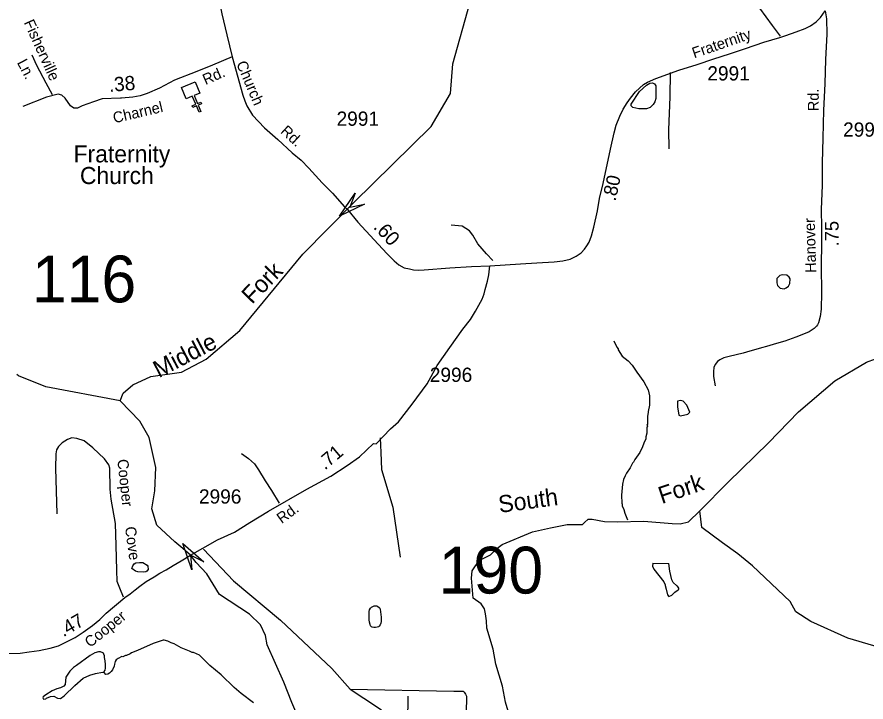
# Model space of a CAD drawing. Extents: x 1547597 to 1699558, y 810033 to 920809.
# Drawn here: x 1602180 to 1609618, y 820357 to 826362 of the extents above; entities that cross this region are included whole.
import ezdxf

# ---------------------------------------------------------------- set-up
doc = ezdxf.new("R2010")
doc.units = 0
for name, color, linetype in [('Exist Cultural Church CELL', 7, 'Continuous'), ('Exist Cultural Church Label', 7, 'Continuous'), ('Exist Hydrographic Creek Single Shore', 7, 'Continuous'), ('Exist Hydrographic Creek Single Shore Label', 7, 'Continuous'), ('Exist Hydrographic Misc Water Feature', 7, 'Continuous'), ('Exist Road Non-System Type 51', 7, 'Continuous'), ('Exist Road Non-System Type 51 Label', 7, 'Continuous'), ('Exist Road Secondary Mileage Hundredths English Label', 7, 'Continuous'), ('Exist Road Secondary Structure Standard Bridge Attributed CELL', 7, 'Continuous'), ('Exist Road Secondary Structure Standard Bridge Number Label', 7, 'Continuous'), ('Exist Road Secondary Type 51 Attributed', 7, 'Continuous'), ('Exist Road Secondary Type 51 Label', 7, 'Continuous'), ('Exist Road Secondary Type 51 Number Label', 7, 'Continuous'), ('Map Preparation Longitude Latitude Lines', 7, 'Continuous')]:
    doc.layers.add(name, color=color, linetype=linetype)

msp = doc.modelspace()

# ---------------------------------------------------------------- linework, layer by layer
at = {"layer": 'Exist Cultural Church CELL'}
msp.add_lwpolyline([(1603783, 825695.3), (1603730.5, 825673.3), (1603759.9, 825603), (1603789.4, 825615.3), (1603795.5, 825600.6), (1603766, 825588.3), (1603789.2, 825532.8), (1603774.4, 825526.6), (1603751.2, 825582.1), (1603721.7, 825569.7), (1603715.5, 825584.5), (1603745.1, 825596.8), (1603715.7, 825667.1), (1603662.5, 825645), (1603621.4, 825743.2), (1603742, 825793.5)], close=True, dxfattribs=at)
at = {"layer": 'Exist Hydrographic Creek Single Shore'}
for points in [[(1603082.6, 822996.2), (1603108.7, 823064.7), (1603193.7, 823138.4), (1603352.7, 823210.7), (1603619.7, 823248), (1603837.6, 823361.7), (1604132.7, 823615), (1604683.7, 824283.4), (1605131.6, 824737.2), (1605807.7, 825403), (1605977.7, 825691.7), (1605997.6, 825950.6), (1606146.6, 826482.6), (1606179.6, 827109), (1606257.7, 827340.4), (1606352.4, 827573.6), (1606571.3, 827945.5), (1606665.7, 828095.8)], [(1608162.5, 822033.9), (1608409.7, 822285.4), (1608763.7, 822628.3), (1609025.7, 822902), (1609345.6, 823171.2), (1609622.7, 823336.3), (1609857.7, 823423.5), (1610391.6, 823783.3), (1610584.7, 823916.5), (1610836.7, 823653.2), (1611424.9, 823414.9), (1611768.8, 823292), (1612067.2, 823213.8)], [(1603082.6, 822996.2), (1602433.6, 823120.9), (1602193.6, 823217.8), (1602177, 823228.8)], [(1603749.1, 821580.7), (1603700.3, 821645.3), (1603631.3, 821703.8), (1603562.3, 821761.3), (1603403.7, 821908.4), (1603361.6, 822051.8), (1603388.8, 822207.2), (1603395.7, 822414.1), (1603336.7, 822675.9), (1603255.7, 822818.7), (1603082.6, 822996.2)], [(1606161.2, 821442.1), (1606167, 821507.8), (1606229.8, 821598.7), (1606328.5, 821647.1), (1606382.6, 821703.2), (1606429, 821738), (1606696, 821850.2), (1606852.6, 821885), (1606999.6, 821912.1), (1607133.1, 821912.1), (1607152.4, 821929.5), (1607183.4, 821960.4), (1607218.2, 821960.4), (1607325.5, 821939.2), (1607439.7, 821937.2), (1607671.8, 821941.1), (1607920.3, 821921.8), (1607989.9, 821917.9), (1608061.5, 821937.2), (1608162.5, 822033.9)], [(1604739.3, 819509.6), (1604747.4, 819680.8), (1604715.2, 819908.3), (1604703.7, 820080.8), (1604588.8, 820352), (1604517.7, 820531.4), (1604371.6, 820857.8), (1604357.8, 820940.5), (1604314.1, 821034.8), (1604217.7, 821128.4), (1603953.2, 821299.2), (1603842.8, 821479.6), (1603749.1, 821580.7)], [(1606483.1, 820277.9), (1606458.1, 820355.1), (1606433.9, 820496.3), (1606373.9, 820689.7), (1606352.6, 820821.2), (1606295.6, 821004.9), (1606291.7, 821068.8), (1606284, 821130.7), (1606274.3, 821173.2), (1606245.3, 821217.7), (1606176.6, 821266.1), (1606161.2, 821442.1)]]:
    msp.add_lwpolyline(points, dxfattribs=at)
at = {"layer": 'Exist Hydrographic Misc Water Feature'}
msp.add_line((1607748.7, 821573.8), (1607889.8, 821572), dxfattribs=at)
for points in [[(1607726.6, 825569.1), (1607694.3, 825557.8), (1607628.1, 825556.3), (1607575.4, 825567.5), (1607558.9, 825583.3), (1607560.8, 825598.8), (1607632, 825710.3), (1607695.4, 825764.1), (1607722.8, 825780.5), (1607746.2, 825784.7), (1607766.1, 825776.7), (1607777.6, 825759.3), (1607775.2, 825648.7), (1607768.3, 825619.2), (1607754.1, 825593.9), (1607726.6, 825569.1)], [(1608923.8, 824097.4), (1608883.4, 824102.1), (1608861.2, 824094.9), (1608837.3, 824069.9), (1608835.7, 824030.2), (1608843.2, 824008.8), (1608866.2, 823984), (1608901.2, 823978.6), (1608919.5, 823987.3), (1608938.4, 824002.3), (1608951, 824024.7), (1608953.1, 824067.5), (1608944.7, 824081.9), (1608923.8, 824097.4)], [(1607408.6, 823524.3), (1607435.9, 823468), (1607447.6, 823451.8), (1607447.5, 823443.8), (1607482.8, 823389.3), (1607534.1, 823346.6), (1607569.6, 823310.1), (1607608.8, 823249.6), (1607671.6, 823164.8), (1607710.6, 823092.2), (1607719.9, 823040.1), (1607720.7, 822960.1), (1607708, 822904.3), (1607707.6, 822872.3), (1607703.5, 822864.4), (1607702.5, 822792.4), (1607698.4, 822784.5), (1607702.3, 822776.4), (1607698.1, 822760.5), (1607697.4, 822712.5), (1607688.9, 822680.6), (1607688.7, 822664.6), (1607670.2, 822624.9), (1607659.8, 822593.1), (1607635.1, 822545.4), (1607592.4, 822482), (1607580, 822458.2), (1607571.9, 822450.3), (1607551.3, 822410.6), (1607518.7, 822363.1), (1607506.4, 822339.3), (1607494, 822307.4), (1607483.5, 822267.6), (1607476.2, 822171.7), (1607477.2, 822099.7), (1607481, 822091.7), (1607480.8, 822075.7), (1607496.4, 822043.5), (1607504, 822011.3), (1607527.2, 821955.1)], [(1608048.2, 822960.3), (1608016.2, 822994.7), (1607993.3, 822999.7), (1607966.4, 822993.1), (1607965, 822943.3), (1607979.1, 822871.2), (1607991.9, 822866.8), (1608056.3, 822881), (1608073.5, 822897.8), (1608048.2, 822960.3)], [(1608624.6, 821551.8), (1608494.2, 821654.7), (1608360.8, 821752.6), (1608178.9, 821888), (1608162.5, 822033.9)], [(1603184.5, 821527.8), (1603193.6, 821552.2), (1603205.7, 821568), (1603221.8, 821577.7), (1603252.5, 821581.3), (1603282.6, 821578.6), (1603320.8, 821555.9), (1603326.4, 821547.8), (1603328.3, 821517.8), (1603318.6, 821504), (1603309.1, 821498.2), (1603285.8, 821494.6), (1603238.6, 821497.4), (1603216.9, 821503.9), (1603184.5, 821527.8)], [(1607748.7, 821573.8), (1607747.7, 821547), (1607759.3, 821522.8), (1607845.4, 821409.4), (1607857.1, 821385.2), (1607856.9, 821377.2), (1607868.3, 821345), (1607879.5, 821296.9), (1607889.3, 821280.7), (1607917.6, 821294.2), (1607943.9, 821319.7), (1607972.3, 821341.2), (1607976.4, 821347.1), (1607976.5, 821355.1), (1607966.8, 821371.2), (1607958.9, 821375.4), (1607929.3, 821405.9), (1607917.8, 821428.1), (1607899, 821504.3), (1607889.8, 821572)], [(1609914.7, 820783.1), (1609458.7, 820917.1), (1609134.6, 821061.5), (1609002.7, 821146.2), (1608953.7, 821239.2), (1608624.6, 821551.8)], [(1605267.8, 821165.6), (1605275.7, 821178.4), (1605285.3, 821188.1), (1605297.7, 821195.6), (1605309.5, 821199.5), (1605322.2, 821199.9), (1605332.3, 821198.9), (1605341.1, 821195), (1605352.1, 821186.8), (1605357.8, 821180.2), (1605360.9, 821171.8), (1605365.5, 821147.3), (1605370.6, 821100.8), (1605371.6, 821076.4), (1605371.2, 821064), (1605367.5, 821048.3), (1605361.1, 821033.5), (1605354, 821022.1), (1605347.6, 821016.4), (1605336.4, 821012), (1605321.7, 821010.5), (1605305.9, 821010.7), (1605291.6, 821012.3), (1605284.2, 821016.8), (1605277.1, 821025.2), (1605272.7, 821035.6), (1605268.9, 821055.7), (1605265.4, 821078.7), (1605263.9, 821107.4), (1605264.7, 821150.4), (1605267.8, 821165.6)], [(1604251.2, 820350.4), (1604142.6, 820432.3), (1604081.4, 820483.4), (1603969.3, 820595.2), (1603868.6, 820677), (1603778.1, 820766.5), (1603726.5, 820791.4), (1603714.5, 820791.6), (1603690.7, 820804), (1603617.2, 820833.3), (1603555.7, 820866.3), (1603531.9, 820874.8), (1603500.1, 820891.4), (1603468.2, 820899.9), (1603460.2, 820900), (1603371.8, 820869.6), (1603235.5, 820809.2), (1603182.4, 820789.1), (1603170.2, 820779.3), (1603138, 820765.9), (1603130, 820766.1), (1603105.8, 820754.5), (1603097.8, 820754.6), (1603065.5, 820739.2), (1603049.3, 820727.5), (1603039.1, 820711.7), (1603032.7, 820687.8), (1603032.4, 820671.9), (1603017.9, 820640.2), (1603005.6, 820624.4), (1602991.4, 820610.6), (1602975.2, 820601), (1602959.2, 820599.3), (1602943.5, 820615.5)], [(1602943.5, 820615.5), (1602943.6, 820623.5), (1602951.8, 820637.4), (1602956.1, 820653.2), (1602956.6, 820685.2), (1602953.1, 820717.3), (1602945.7, 820747.4), (1602945.9, 820761.4), (1602940.1, 820777.4), (1602936.3, 820785.5), (1602930.4, 820789.6), (1602910.5, 820798), (1602894.5, 820798.2), (1602862.3, 820786.8), (1602821.9, 820763.6), (1602700.4, 820677.8), (1602676.2, 820660.2), (1602643.6, 820628.8), (1602608.8, 820575.5), (1602601.7, 820511.7), (1602591.4, 820495.9), (1602561.2, 820480.4), (1602529, 820473), (1602488.7, 820455.8), (1602432.1, 820420.8), (1602409.9, 820401.2), (1602405.6, 820393.3), (1602413.4, 820381.2), (1602431.6, 820384.8), (1602437.6, 820390.7), (1602471.9, 820406.1), (1602504, 820409.5), (1602535.7, 820391), (1602559.6, 820388.6), (1602592, 820410), (1602687.5, 820502.2), (1602760.6, 820564.8), (1602819, 820591.7), (1602867.3, 820606.9), (1602929.5, 820617.8), (1602943.5, 820615.5)]]:
    msp.add_lwpolyline(points, dxfattribs=at)
at = {"layer": 'Exist Road Non-System Type 51'}
for points in [[(1608867.3, 826193.5), (1608799.6, 826287.6), (1608687.6, 826438.9), (1608591.6, 826568.2), (1608524.7, 826655), (1608457.6, 826709.7), (1608366.4, 826768.8), (1608263.1, 826816.2), (1608153.8, 826867.6), (1608030.9, 826921.1), (1607933.2, 826952.3), (1607827.9, 826988.5), (1607734.3, 827010.8), (1607630.6, 827026.1), (1607517.1, 827043.6), (1607427.3, 827068.6)], [(1602311.2, 826031), (1602351.9, 825940.5), (1602433.8, 825783.5), (1602488.4, 825682.8)], [(1607892.6, 825205.8), (1607888.8, 825373.7), (1607900.5, 825663.5), (1607905.2, 825876.5)], [(1606348.8, 824228.3), (1606292.5, 824284.7), (1606215.8, 824373.5), (1606172.8, 824450), (1606143.3, 824488.4), (1606079.9, 824529.1), (1605982.2, 824536.5)], [(1603112.7, 821274.8), (1603080, 821356.2), (1603058.5, 821414.7), (1603053.9, 821511.7), (1603047.7, 821730.4), (1603043.1, 821921.9), (1603004.6, 822134.4), (1602996.9, 822222.8), (1602992.3, 822407.6), (1602984.6, 822435.3), (1602947.6, 822489.2), (1602844.6, 822586.2), (1602767.6, 822646.3), (1602704.5, 822667.9), (1602659.9, 822672.5), (1602621.5, 822658.6), (1602575.3, 822627.8), (1602544.5, 822595.5), (1602524.5, 822567.8), (1602521.5, 822533.9), (1602516.8, 822406.1), (1602529.2, 822007.2)], [(1605361.7, 822671.8), (1605368.3, 822544), (1605374.5, 822395.2), (1605473.7, 822066.4), (1605535.7, 821626)], [(1604147.3, 822535.4), (1604206.6, 822492.8), (1604259.9, 822446.1), (1604295.3, 822393.7), (1604353.9, 822296.9), (1604410.8, 822212.3), (1604477.2, 822099.5)], [(1603814.7, 821698.1), (1604076.4, 821418.8), (1604489.3, 821075.4), (1604937.1, 820650.5), (1605099.9, 820470.1)], [(1605099.9, 820470.1), (1606007.2, 820452.6), (1606088.6, 820452.6), (1606096.9, 820443.5), (1606109.1, 820427), (1606118.4, 820408.4)], [(1605099.9, 820470.1), (1605336.8, 820311.8), (1605367.6, 820290.3), (1605391.2, 820268.9), (1605409.8, 820239.5), (1605414.9, 820178.7), (1605410.6, 819883.8), (1605404.5, 819802.7)], [(1606118.4, 820408.4), (1606110.9, 820113.9)]]:
    msp.add_lwpolyline(points, dxfattribs=at)
at = {"layer": 'Exist Road Secondary Structure Standard Bridge Attributed CELL'}
for points in [[(1605223.7, 824722.3), (1605004, 824616.5), (1605141.4, 824818), (1605096.4, 824696.1)], [(1603712.1, 821515.9), (1603631.8, 821746.1), (1603816.4, 821586.9), (1603700.3, 821645.3)]]:
    msp.add_lwpolyline(points, close=True, dxfattribs=at)
at = {"layer": 'Exist Road Secondary Type 51 Attributed'}
for points in [[(1603849.5, 827175.4), (1603870.3, 827028.9), (1603894.8, 826852.3), (1603913.8, 826711.1), (1603928.3, 826626.8), (1603973.6, 826389.6), (1604016.9, 826205.7), (1604065, 826012.5)], [(1606320.8, 824181.8), (1606590.1, 824197.8), (1606734.4, 824207.1), (1606884.7, 824216), (1606961.5, 824223.6), (1607026.5, 824239.6), (1607079.7, 824264.1), (1607122.7, 824295.3), (1607152.3, 824325.7), (1607170.8, 824355.3), (1607191.1, 824387.3), (1607213, 824443.9), (1607234.1, 824519.4), (1607264.5, 824662.9), (1607283.6, 824769.9), (1607314.1, 824902.2), (1607380.2, 825204.8), (1607411.4, 825345.8), (1607430, 825413.3), (1607460.3, 825492.6), (1607490.7, 825553.4), (1607525.3, 825609.1), (1607555.7, 825650.5), (1607599.6, 825704.5), (1607669.7, 825769.1), (1607704.3, 825791.9), (1607777.7, 825824), (1607978.6, 825895.7), (1608138.1, 825946.8), (1608285, 825994.9), (1608420.9, 826038.8), (1608562.7, 826085.2), (1608722.4, 826142.5), (1608861.5, 826182.7), (1608915.5, 826199.1), (1609006.7, 826232.1), (1609086, 826262.4), (1609131.6, 826285.2), (1609180.6, 826318.2), (1609220.3, 826357.8), (1609259.1, 826415.2)], [(1609259.1, 826415.2), (1609271.7, 826346), (1609273.4, 826211), (1609264.1, 825989), (1609255.7, 825775), (1609243.9, 825544.1), (1609238.8, 825301), (1609233.8, 825082.4), (1609233.8, 824884.9), (1609226.2, 824676.4), (1609227, 824513.9), (1609227.9, 824388.2), (1609226.2, 824173.8), (1609227, 823945.9), (1609226.2, 823802), (1609215.2, 823735.3), (1609202.4, 823680.1), (1609191.6, 823662.7), (1609184, 823650.9), (1609162, 823632.3), (1609119.8, 823602.3), (1609071.2, 823580.9), (1609002.5, 823555.1), (1608906.3, 823520.5), (1608832, 823499.4), (1608745.9, 823474), (1608701.1, 823462.2), (1608652.1, 823446.4), (1608600.9, 823433.6), (1608540.1, 823414.4), (1608479.4, 823401.6), (1608420.1, 823386.2), (1608371.1, 823374.4), (1608337.3, 823357.6), (1608317.9, 823341.5), (1608296.8, 823316.2), (1608283.3, 823288.3), (1608280.8, 823255.4), (1608280.8, 823209.8), (1608295.1, 823128.8)], [(1604065, 826012.5), (1603891.1, 825940.9), (1603756.2, 825883.9), (1603561.1, 825808.7), (1603427.8, 825737), (1603320.7, 825691.9), (1603259.1, 825670.2), (1603194.8, 825659.3), (1603095.3, 825651.1), (1603085.6, 825651.2), (1602925, 825643.9), (1602848.6, 825619.7), (1602751.8, 825582.4), (1602709, 825561.9), (1602679.2, 825561.9), (1602647.5, 825582.4), (1602602.8, 825649.5), (1602573, 825675.5), (1602541.4, 825684.8), (1602437.1, 825658.8), (1602232.2, 825578.7)], [(1604065, 826012.5), (1604158.3, 825676.1), (1604175.5, 825626.3), (1604192.7, 825584.6), (1604241.9, 825500.5), (1604348, 825391.6), (1604465, 825288.2), (1604590.1, 825171.1), (1604669, 825105.8), (1604737, 825037.7), (1604853.7, 824907.6), (1604943.4, 824817.8), (1605049.5, 824698), (1605074.5, 824673.6)], [(1605074.5, 824673.6), (1605166.5, 824562), (1605308, 824409.5), (1605418.9, 824289.5), (1605484.2, 824224.2), (1605525, 824188.8), (1605571.3, 824164.3), (1605617.5, 824153.4), (1605654.8, 824145.1), (1605699.5, 824143.8), (1605748, 824145.1), (1605971.1, 824164.3), (1606160.3, 824174.3), (1606320.8, 824181.8)], [(1603700.3, 821645.3), (1603937.7, 821780.1), (1604086.4, 821844.6), (1604219.2, 821930.8), (1604382.4, 822030.7), (1604718.7, 822223.3), (1604927.9, 822336), (1605072.7, 822430.2), (1605180.8, 822506.1), (1605303, 822622.6), (1605325.6, 822621), (1605450.6, 822752.7), (1605523.3, 822814.1), (1605640.5, 822968.2), (1605773.9, 823145.2), (1605861.4, 823307.1), (1605971.3, 823463.5), (1606085.2, 823624.1), (1606152.4, 823711.2), (1606197.3, 823784.5), (1606226.3, 823834.9), (1606254.2, 823888.9), (1606271.9, 823935.3), (1606282, 823972.5), (1606302.3, 824046.7), (1606314.1, 824102.5), (1606320.8, 824181.8)], [(1602065.1, 820781), (1602207.3, 820786), (1602287.8, 820796.9), (1602372.8, 820809.3), (1602469.2, 820829.2), (1602543.7, 820850.9), (1602620.8, 820888.3), (1602688.4, 820922.1), (1602760, 820968.9), (1602800.7, 820997.7), (1602840.5, 821026.5), (1602905.1, 821080.2), (1602962, 821136.9), (1603124.3, 821272.6), (1603171.5, 821306.8), (1603215.2, 821341.6), (1603256.1, 821373.3), (1603311.7, 821412.2), (1603380.1, 821454), (1603430.1, 821486.9), (1603487.2, 821516.8), (1603549.4, 821554.8), (1603618.8, 821595.3), (1603700.3, 821645.3)]]:
    msp.add_lwpolyline(points, dxfattribs=at)
at = {"layer": 'Map Preparation Longitude Latitude Lines'}
msp.add_line((1605527.6, 814586.9), (1605605.8, 820407.3), dxfattribs=at)

# ---------------------------------------------------------------- texts
at = {"layer": 'Exist Cultural Church Label'}
for s, p in [('Fraternity ', (1602675.6, 825087.3)), (' Church', (1602675.6, 824897.3))]:
    msp.add_text(s, height=150, dxfattribs=at).set_placement(p)
at = {"layer": 'Exist Hydrographic Creek Single Shore Label'}
for s, rotation, p in [('Fork', 45.37133, (1604238.4, 823837.8)), ('Middle', 27.55871, (1603422.3, 823195)), ('Fork', 18.51703, (1607828.3, 822092.1)), ('South', 7.68637, (1606407.3, 822014.4))]:
    msp.add_text(s, height=150, rotation=rotation, dxfattribs=at).set_placement(p)
at = {"layer": 'Exist Road Non-System Type 51 Label'}
for s, rotation, p in [('Fisherville', 294.26557, (1602237.5, 826314.2)), ('Ln.', 297.54532, (1602177.6, 825963)), ('Cooper', 276.16181, (1603058.7, 822481.3)), ('Cove', 277.6736, (1603125.4, 821889.3))]:
    msp.add_text(s, height=95, rotation=rotation, dxfattribs=at).set_placement(p)
at = {"layer": 'Exist Road Secondary Mileage Hundredths English Label'}
for s, height, rotation, p in [('.38', 125, 4.73255, (1602988.7, 825705)), ('.80', 120, 77.62003, (1607422.7, 824742.3)), ('.60', 125, 312.75698, (1605295.4, 824515.2)), ('.75', 120, 90, (1609378, 824351.2)), ('.71', 120, 40.02499, (1604877.6, 822386.5)), ('.47', 120, 30.0829, (1602586.5, 820924.2))]:
    msp.add_text(s, height=height, rotation=rotation, dxfattribs=at).set_placement(p)
at = {"layer": 'Exist Road Secondary Structure Standard Bridge Number Label'}
for s, p in [('116', (1602309.8, 823860.4)), ('190', (1605874.1, 821308.1))]:
    msp.add_text(s, height=410.1, dxfattribs=at).set_placement(p)
at = {"layer": 'Exist Road Secondary Type 51 Label'}
for s, rotation, p in [('Fraternity', 19.07049, (1608112.9, 825998.3)), ('Rd.', 23.68274, (1603831.5, 825764.5)), ('Church', 293.10345, (1604098.6, 825953.8)), ('Rd.', 89.81287, (1609203.3, 825536)), ('Charnel', 13.19856, (1603032.8, 825430)), ('Rd.', 317.46192, (1604482.3, 825351.3)), ('Hanover', 91.58424, (1609181.9, 824120.4)), ('Rd.', 35.97934, (1604498.4, 821916.6)), ('Cooper', 38.94141, (1602820.5, 820829.9))]:
    msp.add_text(s, height=95, rotation=rotation, dxfattribs=at).set_placement(p)
at = {"layer": 'Exist Road Secondary Type 51 Number Label'}
for s, p in [('2991', (1608227.4, 825805.5)), ('2991', (1604979.4, 825408.3)), ('2990', (1609416.9, 825312.7)), ('2996', (1605796.4, 823163.2)), ('2996', (1603773.9, 822096.3))]:
    msp.add_text(s, height=125, dxfattribs=at).set_placement(p)

doc.saveas('drawing.dxf')
